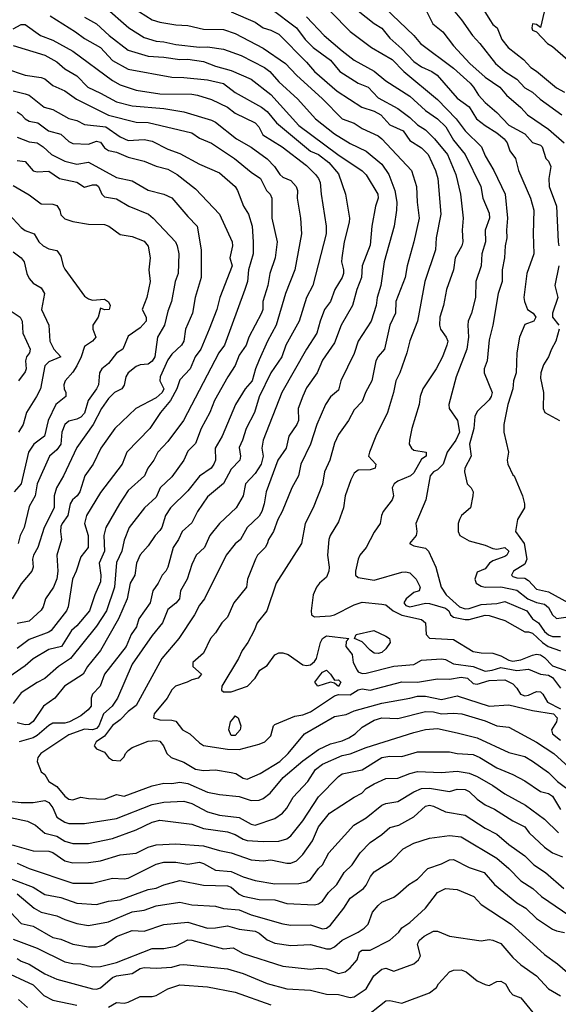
# Model space of a CAD drawing. Header units: metres. Extents: x -46681 to -43747, y -240911 to -237677.
# Tile 590 of 656: x -45737 to -45669, y -239075 to -238951. Entities that reach past the tile are written whole.
import ezdxf

# ---------------------------------------------------------------- set-up
doc = ezdxf.new("R2010")
doc.units = ezdxf.units.M
doc.layers.add('CONTOUR_INDEX', color=1, linetype='Continuous')
doc.layers.add('CONTOUR_INTER', color=3, linetype='Continuous')

msp = doc.modelspace()

# ---------------------------------------------------------------- linework, layer by layer
at = {"layer": 'CONTOUR_INDEX'}
for points, elevation in [([(-45667.1, -238946.8), (-45671.1, -238946.49), (-45672.6, -238946.62), (-45672.94, -238947.02), (-45671.1, -238948.7), (-45670.81, -238949.02), (-45670.64, -238949.52), (-45671.1, -238951.48), (-45671.6, -238951.12), (-45672.1, -238951.01), (-45672.21, -238951.52), (-45672.1, -238951.81), (-45671.6, -238952.04), (-45670.24, -238953.52), (-45669.6, -238953.9), (-45667.6, -238955.61)], 90), ([(-45695.1, -238948.59), (-45692.1, -238950.98), (-45691.1, -238951.57), (-45690.1, -238952.83), (-45688.6, -238954.18), (-45687.1, -238955.78), (-45686.1, -238956.43), (-45684.81, -238957.02), (-45684.16, -238957.52), (-45681.6, -238960.38), (-45680.1, -238961.48), (-45679.17, -238963.02), (-45678.1, -238963.85), (-45676.6, -238964.77), (-45675.69, -238965.52), (-45675.32, -238966.02), (-45674.98, -238967.02), (-45674.28, -238968.02), (-45673.89, -238969.52), (-45672.37, -238973.02), (-45671.95, -238974.52), (-45672.05, -238977.52), (-45671.96, -238980.02), (-45672.84, -238982.52), (-45673.21, -238985.52), (-45673.14, -238986.02), (-45672.73, -238987.02), (-45672.02, -238987.52), (-45671.69, -238988.02), (-45671.94, -238988.52), (-45673.1, -238988.91), (-45673.77, -238990.52), (-45674.1, -238992.52), (-45674.19, -238995.02), (-45674.51, -238996.02), (-45674.61, -238997.02), (-45675.22, -238999.02), (-45675.73, -239001.52), (-45675.74, -239002.52), (-45675.15, -239005.02), (-45675.33, -239006.02), (-45675.23, -239006.52), (-45674.6, -239007.89), (-45674.44, -239008.02), (-45673.37, -239010.52), (-45673.12, -239011.52), (-45673.12, -239012.02), (-45673.99, -239013.52), (-45674.26, -239015.02), (-45673.17, -239016.52), (-45672.82, -239018.52), (-45673.1, -239019.12), (-45674.5, -239020.02), (-45674.78, -239020.52), (-45674.6, -239020.7), (-45674.1, -239020.86), (-45673.1, -239020.9), (-45672.6, -239021.18), (-45671.6, -239022.29), (-45670.1, -239022.61), (-45667.59, -239024.02)], 95), ([(-45722.46, -238949.02), (-45720.07, -238950.52), (-45719.1, -238950.81), (-45717.1, -238951.15), (-45715.6, -238951.23), (-45713.6, -238951.7), (-45711.1, -238951.74), (-45709.6, -238952.24), (-45706.1, -238954.11), (-45703.25, -238956.02), (-45701.9, -238957.52), (-45698.6, -238960.5), (-45696.1, -238962.99), (-45694.6, -238963.54), (-45693.6, -238964.24), (-45691.6, -238965.13), (-45691.12, -238965.52), (-45687.39, -238969.52), (-45686.74, -238971.52), (-45686.66, -238973.52), (-45686.41, -238975.52), (-45687.07, -238978.52), (-45687.94, -238981.52), (-45688.19, -238983.02), (-45689.35, -238986.02), (-45689.4, -238987.52), (-45690.09, -238989.02), (-45690.78, -238992.02), (-45691.6, -238992.98), (-45691.86, -238993.52), (-45692.39, -238996.02), (-45693.19, -238997.52), (-45693.6, -238998.65), (-45694.6, -238999.68), (-45695.31, -239001.02), (-45696.6, -239002.78), (-45697.1, -239003.89), (-45697.68, -239006.02), (-45698.37, -239007.52), (-45698.6, -239009.04), (-45699.78, -239012.02), (-45700.77, -239014.02), (-45701.27, -239016.52), (-45704.44, -239021.52), (-45705.63, -239025.02), (-45706.83, -239026.52), (-45707.2, -239027.52), (-45708.01, -239029.02), (-45708.72, -239030.02), (-45709.18, -239031.02), (-45711.28, -239034.52), (-45711.35, -239035.02), (-45711.1, -239035.22), (-45710.1, -239035.25), (-45708.04, -239034.52), (-45707.1, -239033.53), (-45706.5, -239032.52), (-45705.6, -239031.91), (-45704.6, -239030.58), (-45704.1, -239030.3), (-45703.6, -239030.3), (-45702.93, -239030.52), (-45701.1, -239031.83), (-45700.6, -239031.93), (-45700.1, -239031.84), (-45699.6, -239031.43), (-45699.34, -239031.02), (-45698.87, -239029.02), (-45698.61, -239028.52), (-45698.1, -239028.19), (-45695.26, -239028.52), (-45695.6, -239028.87), (-45695.65, -239029.52), (-45694.88, -239030.52), (-45694.72, -239031.52), (-45694.23, -239032.52), (-45694.1, -239032.7), (-45693.6, -239032.91), (-45693.1, -239032.89), (-45689.6, -239031.98), (-45687.1, -239031.77), (-45686.1, -239031.24), (-45683.6, -239031.06), (-45683.1, -239031.16), (-45682.1, -239031.7), (-45679.6, -239032.05), (-45678.1, -239032.61), (-45677.19, -239032.52), (-45676.1, -239032.18), (-45674.1, -239032.56), (-45672.6, -239032.38), (-45671.1, -239033), (-45670.1, -239033.13), (-45669.6, -239033.43), (-45668.6, -239034.79)], 100), ([(-45737.6, -238953.78), (-45733.6, -238954.96), (-45732.1, -238955.8), (-45731.1, -238956.69), (-45729.6, -238957.58), (-45728.2, -238959.02), (-45726.6, -238959.75), (-45724.6, -238960.87), (-45722.6, -238961.35), (-45718.6, -238961.72), (-45716.1, -238962.13), (-45712.6, -238963.18), (-45712.1, -238963.43), (-45709.44, -238965.52), (-45707.6, -238966.56), (-45705.6, -238968.04), (-45704.65, -238969.02), (-45703.98, -238970.02), (-45703.6, -238970.35), (-45702.6, -238970.77), (-45701.92, -238971.52), (-45701.74, -238972.02), (-45701.78, -238973.02), (-45701.36, -238975.52), (-45701.24, -238977.52), (-45702.1, -238982.02), (-45703.26, -238985.02), (-45704.45, -238989.02), (-45705.53, -238991.02), (-45706.6, -238993.38), (-45707.06, -238994.52), (-45707.48, -238996.02), (-45708.36, -238997.02), (-45709.58, -238999.02), (-45711.26, -239003.02), (-45712.13, -239004.52), (-45712.1, -239006.02), (-45712.29, -239006.52), (-45712.64, -239007.02), (-45714.1, -239008.03), (-45715.6, -239009.91), (-45717.78, -239012.02), (-45718.42, -239013.02), (-45718.85, -239014.52), (-45719.1, -239014.9), (-45719.71, -239015.52), (-45720.6, -239016.81), (-45721.6, -239017.98), (-45722.06, -239019.02), (-45722.28, -239020.52), (-45722.87, -239021.52), (-45723.23, -239023.52), (-45724.31, -239026.02), (-45726.6, -239030.02), (-45728.26, -239032.02), (-45728.8, -239033.02), (-45731.16, -239034.52), (-45732.36, -239036.02), (-45733.79, -239037.02), (-45735.1, -239038.99), (-45735.6, -239039.36), (-45736.1, -239039.4), (-45737.1, -239039.16)], 105), ([(-45737.1, -238968.25), (-45736.1, -238968.39), (-45735.1, -238969.57), (-45734.6, -238969.68), (-45733.1, -238969.59), (-45731.77, -238970.52), (-45729.6, -238970.97), (-45728.6, -238971.62), (-45727.6, -238971.31), (-45727.1, -238971.34), (-45726.85, -238971.52), (-45726.45, -238972.52), (-45726.1, -238972.83), (-45724.6, -238973.11), (-45723.01, -238974.02), (-45720.55, -238975.02), (-45719.94, -238975.52), (-45717.16, -238978.52), (-45716.94, -238979.02), (-45716.71, -238980.02), (-45716.8, -238982.52), (-45717.19, -238983.52), (-45717.65, -238986.02), (-45718.1, -238987.25), (-45718.51, -238989.02), (-45719.39, -238990.52), (-45719.74, -238993.02), (-45720.1, -238993.56), (-45720.6, -238993.93), (-45721.6, -238994.03), (-45722.1, -238994.23), (-45723.1, -238995.02), (-45723.42, -238995.52), (-45723.6, -238996.58), (-45723.93, -238997.02), (-45724.83, -238997.52), (-45725.6, -238998.26), (-45726.46, -238999.52), (-45727.52, -239001.52), (-45729.6, -239004.42), (-45731.27, -239008.02), (-45732.15, -239009.52), (-45732.43, -239010.52), (-45732.43, -239012.02), (-45733.69, -239014.52), (-45734.51, -239017.02), (-45735.03, -239018.02), (-45735.16, -239018.52), (-45735.09, -239019.52), (-45735.28, -239020.02), (-45736.6, -239021.61), (-45737.73, -239023.52)], 110), ([(-45692.11, -239027.52), (-45690.6, -239028.22), (-45690.14, -239028.52), (-45690.1, -239028.77), (-45690.07, -239029.02), (-45690.6, -239029.83), (-45691.1, -239030.27), (-45691.6, -239030.42), (-45692.1, -239030.35), (-45692.6, -239030), (-45693.6, -239028.92), (-45694.58, -239028.52), (-45694.37, -239028.02), (-45692.11, -239027.52)], 100), ([(-45741.1, -239050.4), (-45735.81, -239051.52), (-45734.8, -239052.02), (-45733.6, -239053.04), (-45732.1, -239053.41), (-45731.1, -239054.05), (-45730.1, -239054.36), (-45728.1, -239054.35), (-45725.1, -239053.7), (-45722.1, -239052.62), (-45720.1, -239051.65), (-45719.1, -239051.39), (-45715.1, -239051.92), (-45713.6, -239052.45), (-45710.6, -239052.89), (-45709.6, -239053.21), (-45708.6, -239053.82), (-45708.1, -239053.98), (-45706.1, -239054.11), (-45704.1, -239054.06), (-45703.1, -239053.76), (-45702.6, -239053.39), (-45701.1, -239051.51), (-45699.1, -239048.45), (-45696.6, -239045.92), (-45696.1, -239045.59), (-45693.6, -239045.08), (-45691.1, -239043.51), (-45690.1, -239043.35), (-45688.6, -239043.38), (-45686.6, -239042.79), (-45682.6, -239042.81), (-45681.6, -239043.01), (-45679.6, -239043.15), (-45678.74, -239043.52), (-45676.6, -239044.81), (-45674.6, -239045.65), (-45673.1, -239046.46), (-45671.1, -239047.79), (-45670.1, -239048.05), (-45669.6, -239048.4), (-45668.6, -239050.08)], 105), ([(-45737.93, -239063.02), (-45736.6, -239064.43), (-45735.1, -239064.79), (-45732.6, -239066.19), (-45731.6, -239066.42), (-45730.1, -239067.03), (-45728.1, -239067.39), (-45727.1, -239067.36), (-45726.1, -239067.12), (-45724.6, -239066.08), (-45722.6, -239065.32), (-45721.1, -239065.39), (-45718.6, -239064.57), (-45715.6, -239064.26), (-45713.1, -239065.02), (-45712.1, -239065), (-45710.6, -239064.71), (-45709.1, -239065.15), (-45707.1, -239065.42), (-45706.6, -239065.65), (-45705.6, -239066.48), (-45704.6, -239066.92), (-45702.6, -239067.21), (-45700.1, -239067.09), (-45698.1, -239067.62), (-45697.6, -239067.61), (-45697.1, -239067.36), (-45696.1, -239066.53), (-45694.1, -239065.54), (-45693.34, -239065.02), (-45692.85, -239064.52), (-45692.3, -239063.02), (-45691.6, -239062.16), (-45691.1, -239061.73), (-45689.6, -239061.12), (-45689.1, -239060.75), (-45687.72, -239059.52), (-45686.6, -239058.83), (-45685.31, -239057.52), (-45683.6, -239056.93), (-45682.6, -239056.39), (-45682.1, -239056.38), (-45680.1, -239057.37), (-45678.22, -239058.02), (-45676.91, -239059.52), (-45674.1, -239061.83), (-45672.97, -239062.52), (-45671.6, -239063.8), (-45669.6, -239065.14), (-45669.1, -239065.37), (-45668.1, -239065.55)], 110)]:
    msp.add_lwpolyline(points, dxfattribs=dict(at, elevation=elevation))
at = {"layer": 'CONTOUR_INTER'}
for points, elevation in [([(-45679.33, -238947.52), (-45677.51, -238950.52), (-45677.1, -238951.1), (-45676.58, -238951.52), (-45675.98, -238953.02), (-45675.18, -238954.02), (-45673.24, -238955.52), (-45672.34, -238956.52), (-45671.6, -238957), (-45669.1, -238959.09), (-45668.1, -238959.63)], 91), ([(-45726.1, -238948.86), (-45723.04, -238951.52), (-45721.1, -238952.74), (-45719.6, -238953.21), (-45718.6, -238953.29), (-45717.1, -238953.63), (-45714.1, -238953.97), (-45713.1, -238953.93), (-45711.1, -238954.22), (-45708.84, -238955.02), (-45705.93, -238956.52), (-45705.23, -238957.02), (-45704.1, -238958.36), (-45701.71, -238960.52), (-45699.48, -238963.02), (-45697.1, -238964.88), (-45695.1, -238966.1), (-45693.1, -238967.07), (-45691.1, -238968.71), (-45690.24, -238970.02), (-45689.47, -238972.02), (-45689.23, -238973.52), (-45689.25, -238974.52), (-45689.57, -238976.52), (-45690.82, -238981.02), (-45691.23, -238984.02), (-45691.7, -238985.52), (-45691.82, -238986.52), (-45692.48, -238988.52), (-45694.1, -238991.01), (-45694.6, -238992.59), (-45696.28, -238996.02), (-45696.6, -238997.22), (-45697.6, -238998.06), (-45698.23, -238999.02), (-45699.32, -239001.52), (-45700.12, -239004.02), (-45701.34, -239006.52), (-45701.64, -239008.02), (-45702.46, -239009.52), (-45703.68, -239012.52), (-45704.22, -239013.52), (-45704.8, -239015.02), (-45705.42, -239016.02), (-45705.6, -239016.58), (-45705.83, -239017.02), (-45706.79, -239018.02), (-45707.06, -239018.52), (-45708.06, -239021.02), (-45708.18, -239022.02), (-45709.77, -239024.02), (-45710.6, -239025.81), (-45711.3, -239026.52), (-45712.1, -239027.81), (-45712.74, -239028.52), (-45713.6, -239030.38), (-45714.97, -239031.52), (-45714.95, -239032.02), (-45713.86, -239033.02), (-45714.28, -239033.52), (-45715.1, -239033.71), (-45715.65, -239034.02), (-45717.16, -239034.52), (-45717.6, -239035), (-45718.2, -239036.02), (-45719.83, -239038.02), (-45719.91, -239038.52), (-45719.1, -239038.77), (-45717.6, -239038.8), (-45717.1, -239038.93), (-45716.25, -239040.02), (-45715.33, -239040.52), (-45714.1, -239041.68), (-45713.6, -239041.99), (-45710.6, -239042.45), (-45709.1, -239042.51), (-45706.6, -239041.84), (-45705.87, -239041.52), (-45705.1, -239040.77), (-45704.78, -239039.52), (-45704.6, -239039.37), (-45702.1, -239038.3), (-45701.1, -239038.13), (-45700.1, -239037.77), (-45697.1, -239035.74), (-45696.6, -239035.55), (-45695.1, -239035.63), (-45694.1, -239034.97), (-45693.6, -239034.87), (-45692.6, -239035.01), (-45688.6, -239033.96), (-45686.6, -239034.03), (-45684.1, -239033.61), (-45682.6, -239033.63), (-45681.1, -239033.38), (-45680.3, -239033.52), (-45679.6, -239034.17), (-45679.1, -239034.28), (-45677.6, -239033.79), (-45675.6, -239033.73), (-45674.6, -239034.24), (-45674.1, -239034.76), (-45673.63, -239035.52), (-45673.1, -239035.72), (-45672.6, -239035.64), (-45671.6, -239035.19), (-45671.1, -239035.23), (-45670.8, -239035.52), (-45670.24, -239036.52), (-45668.6, -239037.39)], 101), ([(-45732.96, -238950.02), (-45729.77, -238952.02), (-45728.6, -238952.9), (-45726.6, -238954.01), (-45725.1, -238955.64), (-45723.1, -238956.75), (-45717.6, -238957.77), (-45716.1, -238957.78), (-45713.1, -238958.09), (-45711.1, -238958.55), (-45709.6, -238959.67), (-45706.28, -238961.52), (-45705.6, -238962.08), (-45704.39, -238963.52), (-45700.6, -238966.68), (-45700.1, -238967.08), (-45699.1, -238967.52), (-45697.79, -238968.52), (-45696.6, -238969.94), (-45695.71, -238972.52), (-45695.21, -238975.52), (-45695.22, -238976.02), (-45695.87, -238978.52), (-45696.15, -238980.52), (-45696.2, -238981.02), (-45695.95, -238982.02), (-45695.96, -238982.52), (-45696.1, -238983.02), (-45697.03, -238984.52), (-45697.6, -238986.01), (-45698.34, -238987.02), (-45698.91, -238988.52), (-45699.32, -238990.02), (-45700.6, -238992.02), (-45703.73, -238997.52), (-45706.1, -239003.52), (-45706.24, -239004.52), (-45706.07, -239005.52), (-45706.32, -239006.52), (-45707.1, -239007.7), (-45708.3, -239009.02), (-45708.6, -239010.54), (-45709.49, -239012.02), (-45711.6, -239014.02), (-45712.83, -239015.52), (-45713.49, -239017.02), (-45714.52, -239018.02), (-45715.1, -239019.18), (-45715.67, -239021.02), (-45716.49, -239022.52), (-45716.63, -239023.52), (-45717.1, -239024.06), (-45718.1, -239024.85), (-45718.76, -239026.52), (-45720.1, -239028.15), (-45722.6, -239031.75), (-45724.47, -239036.02), (-45725.12, -239037.02), (-45726.24, -239038.02), (-45726.81, -239039.52), (-45727.1, -239039.85), (-45727.59, -239040.02), (-45728.6, -239039.94), (-45730.6, -239040.65), (-45734.13, -239043.02), (-45734.51, -239043.52), (-45734.58, -239044.02), (-45734.1, -239045.31), (-45733.6, -239045.66), (-45733.1, -239046.55), (-45732.1, -239047.15), (-45731.1, -239048.38), (-45730.6, -239048.75), (-45730.1, -239048.84), (-45729.1, -239048.53), (-45728.1, -239048.69), (-45726.1, -239048.77), (-45724.6, -239048.19), (-45723.6, -239048.4), (-45720.1, -239047.08), (-45718.6, -239046.75), (-45717.6, -239046.79), (-45716.6, -239046.64), (-45715.6, -239046.77), (-45713.1, -239047.89), (-45711.6, -239048.19), (-45709.1, -239048.43), (-45707.6, -239048.91), (-45706.6, -239048.89), (-45706.1, -239048.68), (-45705.22, -239048.02), (-45703.57, -239046.02), (-45701.1, -239043.95), (-45699.1, -239042.49), (-45697.6, -239041.8), (-45696.1, -239041.41), (-45695.29, -239041.02), (-45694.48, -239040.52), (-45693.6, -239039.69), (-45692.1, -239038.8), (-45691.1, -239038.53), (-45689.1, -239038.59), (-45685.6, -239037.7), (-45684.6, -239037.75), (-45683.6, -239038), (-45682.1, -239037.93), (-45681.04, -239038.02), (-45678.1, -239038.9), (-45676.6, -239039.53), (-45675.1, -239039.7), (-45671.6, -239041.58), (-45669.42, -239043.02), (-45666.1, -239046.02)], 103), ([(-45710.1, -238949.52), (-45707.1, -238950.8), (-45706.1, -238951.52), (-45705.1, -238951.82), (-45704.1, -238952.34), (-45700.6, -238955.85), (-45699.6, -238957.02), (-45696.77, -238959.52), (-45693.64, -238961.52), (-45692.1, -238962.04), (-45691.24, -238962.52), (-45690.1, -238963.77), (-45688.42, -238964.52), (-45687.6, -238965.75), (-45686.1, -238966.65), (-45685.27, -238967.52), (-45684.34, -238969.52), (-45684.04, -238970.52), (-45683.68, -238975.02), (-45684.26, -238978.02), (-45684.34, -238979.52), (-45685.71, -238983.52), (-45686.6, -238988.51), (-45687.6, -238990.99), (-45687.97, -238992.52), (-45688.86, -238995.02), (-45689.37, -238996.02), (-45689.65, -238997.52), (-45690.42, -239000.02), (-45691.87, -239003.02), (-45692.69, -239005.02), (-45692.8, -239005.52), (-45691.86, -239006.52), (-45691.95, -239007.02), (-45692.6, -239007.25), (-45694.1, -239007.29), (-45694.6, -239007.69), (-45695.01, -239008.52), (-45695.75, -239010.52), (-45695.96, -239012.02), (-45696.6, -239013.82), (-45697.65, -239015.52), (-45697.79, -239016.02), (-45697.95, -239018.02), (-45697.76, -239019.52), (-45697.81, -239020.02), (-45698.1, -239020.76), (-45698.97, -239021.52), (-45699.35, -239022.02), (-45699.79, -239023.02), (-45700.05, -239025.02), (-45699.98, -239025.52), (-45699.6, -239025.76), (-45697.6, -239025.66), (-45697.1, -239025.52), (-45694.6, -239024.28), (-45693.6, -239023.94), (-45691.1, -239024.18), (-45690.6, -239024.27), (-45689.67, -239025.02), (-45688.6, -239025.57), (-45686.1, -239026.13), (-45685.6, -239026.52), (-45685.54, -239028.02), (-45685.1, -239028.45), (-45682.1, -239028.63), (-45679.6, -239030.14), (-45678.6, -239030.33), (-45677.1, -239030.35), (-45676.1, -239030.7), (-45675.1, -239031.25), (-45674.6, -239031.36), (-45673.6, -239031.18), (-45672.1, -239030.6), (-45671.6, -239030.5), (-45671.1, -239030.58), (-45670.6, -239030.9), (-45669.6, -239031.97), (-45666.6, -239033.02)], 99), ([(-45705.1, -238949.08), (-45701.88, -238951.52), (-45700.78, -238953.02), (-45699.79, -238954.02), (-45697.6, -238955.59), (-45696.4, -238957.02), (-45694.1, -238958.51), (-45692.86, -238959.02), (-45691.6, -238960.37), (-45689.1, -238961.7), (-45687.6, -238962.83), (-45686.6, -238963.75), (-45685.6, -238964.41), (-45684.49, -238965.52), (-45682.85, -238967.52), (-45681.77, -238970.02), (-45681.21, -238972.52), (-45680.86, -238975.52), (-45680.99, -238977.02), (-45680.92, -238978.52), (-45681.01, -238979.02), (-45681.86, -238980.52), (-45682.1, -238982.02), (-45682.95, -238984.52), (-45683.35, -238986.52), (-45683.81, -238988.02), (-45683.86, -238989.02), (-45683.74, -238989.52), (-45682.99, -238990.52), (-45682.79, -238991.02), (-45682.91, -238991.52), (-45683.46, -238993.02), (-45684.28, -238994.52), (-45685.96, -238997.02), (-45686.28, -238998.02), (-45686.39, -238999.02), (-45687.32, -239002.02), (-45687.62, -239003.52), (-45687.66, -239004.02), (-45687.39, -239004.52), (-45687.1, -239004.76), (-45685.52, -239005.02), (-45685.53, -239005.52), (-45686.1, -239005.9), (-45687.1, -239007.62), (-45687.49, -239008.02), (-45689.1, -239008.69), (-45689.57, -239009.02), (-45689.8, -239009.52), (-45689.63, -239010.52), (-45689.82, -239011.02), (-45690.96, -239012.52), (-45691.17, -239013.02), (-45691.32, -239014.02), (-45692.1, -239015.09), (-45693.11, -239017.02), (-45693.88, -239018.02), (-45694.12, -239018.52), (-45694.45, -239020.02), (-45694.46, -239020.52), (-45694.1, -239020.82), (-45692.1, -239021.16), (-45688.6, -239020.16), (-45688.1, -239020.1), (-45687.6, -239020.23), (-45686.8, -239021.02), (-45686.27, -239022.02), (-45686.41, -239022.52), (-45687.1, -239022.72), (-45688.06, -239023.52), (-45688.36, -239024.02), (-45688.1, -239024.36), (-45687.6, -239024.52), (-45685.6, -239024.07), (-45685.1, -239024.1), (-45683.1, -239024.67), (-45682.65, -239025.02), (-45682.44, -239025.52), (-45682.1, -239025.84), (-45680.6, -239026.1), (-45680.1, -239026.13), (-45678.1, -239025.59), (-45677.6, -239025.61), (-45675.6, -239026.23), (-45673.1, -239027.65), (-45672.6, -239027.65), (-45672.1, -239027.85), (-45670.86, -239029.02), (-45670.16, -239029.52), (-45668.6, -239030.05)], 98), ([(-45697.57, -238949.52), (-45695.1, -238951.99), (-45692.42, -238954.02), (-45689.81, -238955.52), (-45688.33, -238957.02), (-45684.1, -238960.55), (-45681.75, -238963.02), (-45680.6, -238964.51), (-45678.54, -238966.52), (-45678.1, -238967.65), (-45676.98, -238969.52), (-45675.55, -238972.52), (-45675.27, -238975.52), (-45675.4, -238977.02), (-45675.35, -238978.02), (-45675.57, -238979.02), (-45675.64, -238980.52), (-45675.95, -238982.02), (-45675.95, -238983.52), (-45676.43, -238985.02), (-45677.12, -238989.02), (-45677.6, -238990.86), (-45677.85, -238993.52), (-45678.2, -238994.52), (-45678.2, -238995.02), (-45677.22, -238997.52), (-45677.32, -238998.02), (-45677.6, -238998.42), (-45679.1, -238999.9), (-45679.37, -239000.52), (-45679.51, -239002.02), (-45680.05, -239004.02), (-45679.85, -239005.52), (-45680.66, -239007.02), (-45680.7, -239007.52), (-45680.36, -239009.02), (-45679.87, -239009.52), (-45679.62, -239010.02), (-45679.66, -239010.52), (-45679.94, -239012.02), (-45681.05, -239013.02), (-45681.33, -239013.52), (-45681.48, -239014.02), (-45681.49, -239015.02), (-45681.29, -239015.52), (-45680.1, -239016.22), (-45678.1, -239016.75), (-45677.1, -239017.18), (-45676.6, -239017.27), (-45675.6, -239017.05), (-45675.11, -239017.52), (-45675.37, -239018.02), (-45675.6, -239018.18), (-45677.1, -239018.74), (-45677.52, -239019.02), (-45678.1, -239019.73), (-45679.1, -239020.15), (-45679.41, -239021.02), (-45679.24, -239021.52), (-45678.6, -239021.93), (-45678.1, -239022.05), (-45676.1, -239022.01), (-45674.1, -239022.41), (-45672.69, -239023.52), (-45671.6, -239023.96), (-45670.6, -239024.18), (-45670.1, -239024.59), (-45669.6, -239025.53), (-45669.1, -239026), (-45667.6, -239025.78)], 96), ([(-45690.75, -238949.02), (-45687.1, -238952.51), (-45686.25, -238953.52), (-45682.1, -238956.63), (-45679.99, -238958.52), (-45679.54, -238959.02), (-45678.93, -238960.02), (-45678.1, -238960.94), (-45676.6, -238962.19), (-45675.1, -238963.8), (-45673.1, -238964.91), (-45672.1, -238965.97), (-45671.1, -238966.31), (-45670.91, -238966.52), (-45670.42, -238968.02), (-45670.1, -238968.33), (-45669.81, -238969.02), (-45670.04, -238970.52), (-45670.01, -238971.52), (-45669.1, -238974.02), (-45668.87, -238978.52), (-45668.8, -238979.02)], 94), ([(-45685.46, -238949.52), (-45684.69, -238951.02), (-45683.44, -238952.02), (-45682.1, -238953.82), (-45680.01, -238956.02), (-45678.1, -238957.75), (-45676.22, -238959.02), (-45675.4, -238960.02), (-45673.6, -238961.58), (-45672.73, -238962.52), (-45670.1, -238964.3), (-45668.12, -238966.02)], 93), ([(-45681.91, -238949.52), (-45681.06, -238950.52), (-45679.68, -238952.52), (-45678.74, -238953.52), (-45676.79, -238956.02), (-45675.6, -238957.02), (-45674.11, -238958.02), (-45673.1, -238959.08), (-45672.1, -238959.66), (-45671.15, -238960.52), (-45668.41, -238962.52)], 92), ([(-45737.6, -238951.64), (-45736.6, -238951.11), (-45736.1, -238951.12), (-45734.15, -238952.52), (-45732.6, -238953.09), (-45730.1, -238954.47), (-45725.1, -238958.19), (-45724.1, -238958.74), (-45722.1, -238959.41), (-45719.1, -238959.87), (-45715.1, -238959.91), (-45714.36, -238960.02), (-45712.6, -238960.56), (-45710.6, -238961.53), (-45709.6, -238962.28), (-45707.1, -238963.53), (-45706.65, -238964.02), (-45706.13, -238965.02), (-45703.67, -238966.52), (-45700.6, -238968.89), (-45699.48, -238970.02), (-45699.1, -238970.52), (-45698.9, -238971.02), (-45698.79, -238972.52), (-45698.14, -238976.52), (-45698.13, -238977.52), (-45699.81, -238984.02), (-45700.63, -238985.52), (-45701.56, -238988.52), (-45703.21, -238991.52), (-45703.74, -238993.02), (-45705.13, -238995.02), (-45706.6, -238998.05), (-45707.16, -239000.02), (-45708.23, -239002.02), (-45708.67, -239003.52), (-45709.1, -239004.42), (-45708.95, -239005.52), (-45709.04, -239006.02), (-45710.1, -239007.18), (-45711.1, -239008.99), (-45713.1, -239010.64), (-45714.38, -239012.52), (-45715.1, -239013.92), (-45716.31, -239015.02), (-45716.78, -239016.02), (-45717.44, -239017.02), (-45718.12, -239019.52), (-45718.38, -239020.02), (-45718.84, -239020.52), (-45719.31, -239021.52), (-45719.99, -239022.52), (-45720.34, -239024.02), (-45721.78, -239026.02), (-45722.07, -239027.02), (-45722.72, -239028.02), (-45723.38, -239029.52), (-45726.1, -239033.01), (-45726.66, -239034.52), (-45727.61, -239035.52), (-45727.76, -239036.02), (-45727.77, -239037.02), (-45728.15, -239037.52), (-45729.1, -239038.26), (-45730.51, -239039.02), (-45731.1, -239039.2), (-45732.6, -239039.18), (-45733.1, -239039.46), (-45734.6, -239040.74), (-45735.1, -239041.02), (-45736.87, -239041.52)], 104), ([(-45728.6, -238950.21), (-45727.12, -238951.02), (-45725.52, -238952.52), (-45723.1, -238954.37), (-45720.6, -238955.11), (-45718.6, -238955.22), (-45716.6, -238955.54), (-45715.6, -238955.49), (-45713.6, -238955.79), (-45712.1, -238956.36), (-45710.1, -238956.9), (-45707.6, -238958.02), (-45705.1, -238959.92), (-45701.6, -238963.85), (-45696.68, -238967.52), (-45693.6, -238969.58), (-45693.1, -238970.06), (-45691.61, -238972.52), (-45691.56, -238973.02), (-45691.92, -238974.02), (-45692.39, -238976.52), (-45692.6, -238978.92), (-45693.58, -238981.52), (-45693.68, -238983.02), (-45694.26, -238984.52), (-45694.82, -238986.52), (-45696.24, -238989.02), (-45697.1, -238991.23), (-45698.6, -238993.41), (-45699.28, -238995.02), (-45700.6, -238996.92), (-45701.1, -238997.97), (-45701.65, -238999.52), (-45701.64, -239001.02), (-45701.82, -239001.52), (-45702.83, -239003.02), (-45703.18, -239004.52), (-45704.22, -239006.02), (-45705.72, -239010.02), (-45705.95, -239011.52), (-45706.25, -239012.52), (-45706.6, -239013.07), (-45708.09, -239014.52), (-45708.96, -239016.02), (-45709.6, -239016.57), (-45710.73, -239018.02), (-45713.48, -239023.52), (-45714.1, -239024.29), (-45714.74, -239025.52), (-45716.72, -239028.52), (-45718.87, -239031.02), (-45722.1, -239036.96), (-45723.1, -239037.7), (-45724.1, -239038.76), (-45725.1, -239039.47), (-45726.1, -239040.81), (-45727.15, -239041.52), (-45727.39, -239042.02), (-45727.1, -239042.4), (-45726.1, -239042.84), (-45725.6, -239043.51), (-45725.1, -239043.84), (-45724.1, -239043.91), (-45723.6, -239043.41), (-45723.45, -239043.02), (-45723.1, -239042.61), (-45722.6, -239042.27), (-45720.6, -239041.47), (-45719.6, -239041.37), (-45719.1, -239041.44), (-45718.66, -239042.02), (-45718.23, -239043.02), (-45717.7, -239043.52), (-45716.1, -239044.11), (-45714.6, -239044.98), (-45713.6, -239045.13), (-45712.1, -239045.06), (-45710.1, -239045.39), (-45709.53, -239045.52), (-45708.6, -239046.11), (-45708.1, -239046.25), (-45706.48, -239045.52), (-45704, -239044.02), (-45702.93, -239043.02), (-45700.89, -239040.52), (-45697.1, -239038.34), (-45695.6, -239038.07), (-45694.6, -239037.64), (-45691.1, -239036.65), (-45687.6, -239036.05), (-45686.6, -239035.76), (-45685.6, -239035.8), (-45683.6, -239036.21), (-45681.6, -239035.72), (-45677.6, -239037.02), (-45675.1, -239036.88), (-45672.1, -239037.59), (-45669.48, -239038.02), (-45669.02, -239038.52), (-45669.08, -239039.02), (-45669.7, -239040.02), (-45669.61, -239040.52), (-45668.6, -239041.31)], 102), ([(-45700.6, -238950.15), (-45698.38, -238952.52), (-45696.1, -238954.44), (-45694.6, -238955.59), (-45692.1, -238956.99), (-45690.6, -238958.21), (-45687.6, -238960.13), (-45685.6, -238961.97), (-45684.1, -238963.02), (-45683.03, -238964.02), (-45682.1, -238965.7), (-45680.59, -238967.52), (-45678.65, -238971.52), (-45678.36, -238973.02), (-45677.6, -238974.89), (-45677.54, -238975.52), (-45678.1, -238977.02), (-45678.05, -238978.52), (-45678.5, -238980.02), (-45678.6, -238981.52), (-45679.27, -238983.52), (-45679.29, -238985.52), (-45679.79, -238987.52), (-45680.21, -238988.52), (-45680.29, -238989.02), (-45680.18, -238990.52), (-45680.39, -238992.02), (-45681.73, -238995.52), (-45682.65, -238999.02), (-45682.61, -238999.52), (-45681.57, -239001.02), (-45681.34, -239002.52), (-45681.78, -239003.52), (-45682.88, -239005.02), (-45683.4, -239006.52), (-45684.1, -239007.24), (-45684.61, -239007.52), (-45685.02, -239008.02), (-45685.58, -239011.02), (-45686.85, -239014.02), (-45686.69, -239015.02), (-45686.8, -239015.52), (-45687.62, -239016.52), (-45687.1, -239016.84), (-45685.6, -239017.11), (-45685.25, -239017.52), (-45684.31, -239019.52), (-45683.62, -239022.02), (-45683.01, -239023.02), (-45681.32, -239024.52), (-45680.6, -239024.77), (-45680.1, -239024.73), (-45678.6, -239024.23), (-45676.6, -239024.1), (-45675.6, -239023.83), (-45672.85, -239025.02), (-45672.1, -239026.02), (-45671.38, -239026.52), (-45670.6, -239027.61), (-45670.1, -239028.06), (-45669.6, -239028.25), (-45668.6, -239028.25)], 97), ([(-45738.6, -238956.68), (-45736.1, -238957.5), (-45734.1, -238957.81), (-45733.6, -238957.98), (-45732.6, -238958.79), (-45731.1, -238959.48), (-45729.62, -238960.52), (-45725.6, -238962.55), (-45722.1, -238963.44), (-45720.6, -238963.46), (-45715.1, -238964.76), (-45714.1, -238965.44), (-45712.6, -238966.06), (-45709.72, -238968.02), (-45707.6, -238969.73), (-45706.41, -238970.52), (-45705.67, -238972.02), (-45705.19, -238972.52), (-45705, -238973.02), (-45704.98, -238975.52), (-45704.31, -238978.52), (-45704.57, -238980.52), (-45705.26, -238982.52), (-45705.5, -238984.02), (-45706.11, -238986.02), (-45706.13, -238987.02), (-45706.29, -238987.52), (-45707.89, -238990.52), (-45708.22, -238991.52), (-45709.1, -238992.8), (-45709.6, -238994.11), (-45710.54, -238995.52), (-45712.21, -238998.52), (-45712.79, -239000.02), (-45713.91, -239002.02), (-45714.6, -239003.93), (-45715.6, -239004.91), (-45716.09, -239006.02), (-45717.6, -239008.15), (-45719.08, -239009.52), (-45719.6, -239010.68), (-45721.03, -239012.02), (-45722.99, -239014.52), (-45723.6, -239016.13), (-45723.9, -239017.52), (-45724.6, -239018.92), (-45724.85, -239022.02), (-45725.83, -239025.02), (-45727.1, -239026.97), (-45730.38, -239031.02), (-45731.91, -239032.02), (-45733.6, -239033.57), (-45734.6, -239034.04), (-45736.6, -239035.38), (-45737.6, -239036.71)], 106), ([(-45737.6, -238959.46), (-45736.1, -238959.84), (-45735.6, -238960.02), (-45733.7, -238961.52), (-45732.6, -238961.84), (-45730.6, -238962.95), (-45729.6, -238963.23), (-45728.6, -238963.7), (-45725.94, -238964.02), (-45724.1, -238965.27), (-45723.1, -238965.75), (-45721.1, -238965.6), (-45720.1, -238965.84), (-45718.1, -238966.82), (-45716.6, -238967.38), (-45714.1, -238968.74), (-45711.6, -238969.82), (-45709.62, -238971.52), (-45709.31, -238972.02), (-45708.57, -238974.02), (-45707.94, -238975.02), (-45707.49, -238976.52), (-45707.33, -238978.52), (-45707.36, -238980.02), (-45707.93, -238982.02), (-45708.08, -238983.52), (-45708.4, -238984.52), (-45710.97, -238991.52), (-45711.68, -238992.52), (-45716.14, -239001.02), (-45718.1, -239003.68), (-45719.37, -239005.02), (-45719.86, -239006.02), (-45720.61, -239007.02), (-45721.06, -239008.02), (-45723.1, -239009.85), (-45724.22, -239011.52), (-45725.92, -239014.52), (-45726.17, -239015.52), (-45726.08, -239017.52), (-45726.77, -239019.02), (-45726.54, -239020.52), (-45726.6, -239021.35), (-45727.33, -239023.02), (-45728, -239025.02), (-45729.6, -239026.92), (-45730.26, -239027.52), (-45731.53, -239029.52), (-45733.1, -239029.9), (-45735.1, -239031.06), (-45736.1, -239031.95), (-45738.6, -239033.68)], 107), ([(-45737.1, -238962.13), (-45736.6, -238962.44), (-45736.1, -238963.02), (-45735.6, -238963.29), (-45734.52, -238963.52), (-45733.16, -238964.52), (-45731.6, -238964.93), (-45730.6, -238965.88), (-45730.1, -238966.11), (-45728.1, -238966.21), (-45727.1, -238965.8), (-45726.6, -238965.95), (-45726.1, -238966.68), (-45725.6, -238966.98), (-45724.6, -238967.19), (-45723.1, -238967.84), (-45721.1, -238968.34), (-45719.6, -238968.98), (-45718.1, -238969.35), (-45716.92, -238970.02), (-45714.6, -238971.83), (-45711.6, -238975.01), (-45710, -238978.52), (-45709.96, -238979.02), (-45710.28, -238980.52), (-45710, -238981.52), (-45711.55, -238985.52), (-45711.94, -238987.02), (-45712.88, -238989.52), (-45713.95, -238992.02), (-45714.65, -238993.02), (-45715.29, -238994.52), (-45716.6, -238995.92), (-45716.96, -238997.02), (-45717.79, -238998.52), (-45719.03, -239000.02), (-45720.36, -239002.02), (-45723.26, -239005.02), (-45723.86, -239006.52), (-45726.6, -239010.09), (-45728.36, -239013.02), (-45728.6, -239014.02), (-45728.17, -239015.52), (-45728.16, -239017.02), (-45729.1, -239018.23), (-45729.68, -239020.02), (-45730.15, -239021.02), (-45730.67, -239024.52), (-45730.87, -239025.02), (-45732.82, -239027.52), (-45733.1, -239027.73), (-45735.6, -239028.65), (-45737.1, -239029.77)], 108), ([(-45737.1, -238965.31), (-45735.6, -238965.91), (-45734.6, -238966.04), (-45733.83, -238966.52), (-45732.8, -238967.52), (-45731.1, -238968.33), (-45729.6, -238968.7), (-45728.1, -238968.46), (-45724.6, -238970.4), (-45722.6, -238970.82), (-45720.6, -238972.01), (-45718.6, -238972.49), (-45717.6, -238972.97), (-45715.6, -238975.33), (-45714.4, -238976.52), (-45713.9, -238979.52), (-45713.89, -238983.02), (-45714.68, -238985.52), (-45714.99, -238987.52), (-45715.87, -238989.52), (-45716.1, -238991.02), (-45716.38, -238991.52), (-45717.6, -238992.67), (-45718.1, -238993.37), (-45719.06, -238995.52), (-45719.13, -238996.02), (-45718.63, -238997.02), (-45718.81, -238997.52), (-45719.6, -238998.17), (-45722.14, -238999.52), (-45724.78, -239002.02), (-45726.55, -239004.52), (-45727.54, -239006.52), (-45728.58, -239008.02), (-45729.21, -239010.02), (-45729.54, -239010.52), (-45730.14, -239011.02), (-45730.44, -239011.52), (-45730.73, -239013.02), (-45731.45, -239014.02), (-45731.6, -239014.41), (-45731.65, -239015.02), (-45731.52, -239016.02), (-45732.11, -239018.02), (-45731.98, -239020.02), (-45732.1, -239020.99), (-45732.52, -239022.02), (-45733.52, -239023.52), (-45733.83, -239024.52), (-45734.1, -239024.92), (-45735.6, -239026.33), (-45737.1, -239026.63)], 109), ([(-45737.6, -238971.4), (-45735.6, -238972.58), (-45734.1, -238973.71), (-45732.6, -238973.77), (-45732.1, -238973.95), (-45731.72, -238974.52), (-45731.6, -238975.1), (-45731.1, -238975.63), (-45730.1, -238975.96), (-45728.1, -238976.27), (-45726.1, -238976.32), (-45725.53, -238976.52), (-45724.1, -238977.59), (-45722.6, -238977.84), (-45721.1, -238978.41), (-45720.6, -238979.06), (-45720.33, -238980.52), (-45720.51, -238982.02), (-45720.35, -238983.52), (-45720.77, -238985.52), (-45721.34, -238987.02), (-45720.83, -238988.02), (-45720.86, -238988.52), (-45721.6, -238989.33), (-45723.1, -238990.39), (-45723.8, -238992.02), (-45724.6, -238992.53), (-45725.6, -238993.84), (-45726.43, -238994.52), (-45726.71, -238995.02), (-45726.86, -238996.52), (-45727.1, -238997.04), (-45728.15, -238998.52), (-45728.6, -239000.1), (-45729.1, -239000.6), (-45729.6, -239000.87), (-45730.6, -239001.13), (-45731.1, -239001.55), (-45731.49, -239002.52), (-45731.6, -239004.03), (-45732.1, -239004.74), (-45733.05, -239005.52), (-45734.58, -239009.02), (-45734.82, -239010.52), (-45735.6, -239011.87), (-45736.24, -239014.52), (-45736.72, -239015.52), (-45737, -239016.52)], 111), ([(-45738.17, -238975.02), (-45736.6, -238976.72), (-45736.1, -238977.08), (-45734.97, -238977.52), (-45734.38, -238978.52), (-45733.82, -238979.02), (-45733.1, -238979.39), (-45732.1, -238979.6), (-45731.6, -238980.3), (-45731.31, -238981.52), (-45731.1, -238981.96), (-45728.6, -238985.36), (-45728.1, -238985.71), (-45727.6, -238985.85), (-45726.1, -238985.75), (-45725.6, -238986.07), (-45725.39, -238986.52), (-45725.51, -238987.02), (-45726.1, -238987.08), (-45726.6, -238986.88), (-45726.9, -238988.02), (-45727.57, -238989.02), (-45727.57, -238989.52), (-45727.17, -238990.52), (-45727.6, -238991.01), (-45728.6, -238991.71), (-45729.02, -238993.02), (-45729.6, -238994.16), (-45730.1, -238994.93), (-45731.05, -238996.02), (-45731.21, -238996.52), (-45731.19, -238997.02), (-45730.98, -238997.52), (-45730.96, -238998.02), (-45732.22, -238999.02), (-45733.18, -239001.02), (-45733.67, -239003.02), (-45734.99, -239004.02), (-45735.69, -239005.02), (-45736.6, -239009.02), (-45737.48, -239010.02)], 112), ([(-45737.6, -238979.75), (-45736.6, -238980.52), (-45736.23, -238981.02), (-45735.87, -238982.52), (-45735.6, -238983.15), (-45735.1, -238983.72), (-45734.1, -238984.32), (-45733.67, -238985.02), (-45734.02, -238987.02), (-45733.1, -238989.02), (-45732.97, -238991.02), (-45732.5, -238992.02), (-45731.62, -238993.02), (-45733.1, -238993.62), (-45733.6, -238994.16), (-45734.18, -238997.02), (-45734.66, -238998.02), (-45735.94, -239000.02), (-45736.37, -239001.52), (-45736.96, -239002.52)], 113), ([(-45668.79, -238981.52), (-45669.28, -238984.02), (-45668.94, -238985.52), (-45669.61, -238987.52), (-45669.58, -238988.02), (-45668.79, -238989.02)], 94), ([(-45738.1, -238987.1), (-45736.74, -238988.02), (-45736.5, -238988.52), (-45736.41, -238990.02), (-45735.45, -238992.02), (-45735.55, -238992.52), (-45735.94, -238993.02), (-45736.05, -238993.52), (-45735.97, -238994.52), (-45736.1, -238994.9), (-45736.96, -238996.02)], 114), ([(-45668.74, -238989.52), (-45669.19, -238991.02), (-45669.74, -238992.02), (-45670.1, -238993.02), (-45670.74, -238994.02), (-45671.07, -238995.02), (-45671.1, -238995.7), (-45670.71, -238997.52), (-45670.77, -238999.52), (-45670.58, -239000.02), (-45668.71, -239001.02)], 94), ([(-45698.82, -239033.02), (-45698.6, -239032.75), (-45698.1, -239032.52), (-45697.6, -239032.99), (-45697.1, -239033.75), (-45696.6, -239033.73), (-45696.28, -239034.02), (-45696.6, -239034.55), (-45697.1, -239034.14), (-45697.6, -239034.03), (-45699.19, -239034.52), (-45699.58, -239034.02), (-45698.82, -239033.02)], 101), ([(-45709.8, -239038.52), (-45709.6, -239038.27), (-45709.23, -239038.52), (-45708.91, -239039.52), (-45708.99, -239040.02), (-45709.6, -239040.75), (-45710.1, -239040.72), (-45710.42, -239040.02), (-45710.19, -239039.02), (-45709.8, -239038.52)], 101), ([(-45738.6, -239048.96), (-45736.6, -239049.2), (-45735.1, -239049.17), (-45733.6, -239048.92), (-45733.1, -239049.2), (-45732.6, -239049.87), (-45732.1, -239051.03), (-45731.1, -239051.66), (-45730.6, -239051.83), (-45728.6, -239051.85), (-45724.6, -239051.22), (-45720.1, -239049.45), (-45718.6, -239049.15), (-45716.1, -239049.02), (-45715.1, -239049.3), (-45713.1, -239050.37), (-45711.6, -239050.77), (-45709.1, -239051.08), (-45707.6, -239051.93), (-45707.1, -239052.04), (-45704.6, -239051.19), (-45703.66, -239050.52), (-45703.1, -239049.89), (-45702.32, -239048.52), (-45700.43, -239046.52), (-45699.49, -239045.02), (-45698.6, -239044.34), (-45696.1, -239043.27), (-45695.1, -239043.05), (-45693.1, -239042.27), (-45687.1, -239040.37), (-45685.6, -239040), (-45684.1, -239039.87), (-45681.6, -239040.4), (-45679.1, -239041.03), (-45675.1, -239042.86), (-45673.1, -239043.39), (-45672.1, -239043.96), (-45670.1, -239045.41), (-45668.95, -239046.52), (-45667, -239048.02)], 104), ([(-45737.76, -239054.52), (-45735.1, -239055.29), (-45733.1, -239055.33), (-45732.6, -239055.47), (-45731.1, -239056.54), (-45730.1, -239056.8), (-45728.1, -239056.76), (-45726.6, -239056.52), (-45724.1, -239055.8), (-45722.1, -239055.56), (-45720.6, -239054.82), (-45719.6, -239054.53), (-45717.1, -239054.39), (-45713.6, -239054.66), (-45711.6, -239055.24), (-45710.1, -239055.51), (-45707.6, -239056.42), (-45706.1, -239056.53), (-45705.1, -239056.42), (-45703.1, -239056.83), (-45702.6, -239056.82), (-45701.88, -239056.52), (-45701.1, -239055.75), (-45699.87, -239054.02), (-45699.1, -239052.27), (-45697.7, -239050.52), (-45694.6, -239048.49), (-45693.66, -239048.02), (-45693.1, -239047.43), (-45692.1, -239046.81), (-45690.6, -239046.15), (-45689.1, -239046.13), (-45687.58, -239045.52), (-45686.6, -239045.26), (-45683.6, -239045.42), (-45681.6, -239045.24), (-45680.1, -239045.5), (-45679.1, -239045.91), (-45677.1, -239047.02), (-45675.6, -239048.08), (-45673.01, -239049.52), (-45670.6, -239051.27), (-45668.82, -239053.02)], 106), ([(-45737.1, -239056.81), (-45735.6, -239057.49), (-45730.1, -239059.34), (-45727.6, -239059.37), (-45725.1, -239058.74), (-45723.6, -239058.82), (-45723.1, -239058.72), (-45719.6, -239056.94), (-45718.6, -239056.69), (-45717.1, -239056.7), (-45715.6, -239056.94), (-45714.1, -239056.72), (-45713.6, -239056.87), (-45712.1, -239057.72), (-45710.1, -239057.89), (-45708.6, -239058.55), (-45707.1, -239059.01), (-45704.6, -239059.45), (-45701.6, -239059.4), (-45700.6, -239059.2), (-45700.1, -239058.89), (-45699.1, -239057.52), (-45698.59, -239057.02), (-45697.8, -239055.52), (-45694.65, -239052.02), (-45693.1, -239051.1), (-45691.1, -239049.53), (-45690.6, -239049.3), (-45689.1, -239049.05), (-45687.1, -239047.82), (-45686.1, -239047.41), (-45685.1, -239047.39), (-45682.6, -239047.78), (-45681.6, -239047.52), (-45680.6, -239047.54), (-45680.1, -239047.81), (-45679.1, -239048.76), (-45678.1, -239049.47), (-45676.89, -239050.02), (-45674.6, -239051.51), (-45673.1, -239052.25), (-45672.53, -239053.02), (-45670.6, -239054.82), (-45669.6, -239055.54), (-45668.34, -239056.02)], 107), ([(-45739.6, -239058.18), (-45735.1, -239059.86), (-45733.6, -239060.79), (-45731.6, -239061.14), (-45729.6, -239061.89), (-45727.1, -239062.05), (-45725.6, -239061.63), (-45724.1, -239061.44), (-45720.6, -239060.17), (-45719.6, -239059.99), (-45718.6, -239059.58), (-45716.6, -239059.02), (-45713.6, -239059.59), (-45710.6, -239059.68), (-45710.1, -239059.86), (-45709.1, -239060.75), (-45708.6, -239060.98), (-45706.6, -239061.42), (-45704.6, -239061.45), (-45703.1, -239061.93), (-45699.6, -239062.07), (-45699.1, -239061.97), (-45698.6, -239061.6), (-45697.85, -239060.52), (-45696.79, -239059.52), (-45695.85, -239058.02), (-45694.84, -239057.02), (-45693.84, -239055.52), (-45692.6, -239054.23), (-45691.1, -239053.2), (-45690.1, -239052.34), (-45688.98, -239052.02), (-45687.1, -239050.98), (-45685.6, -239049.65), (-45685.1, -239049.54), (-45684.6, -239049.63), (-45683.1, -239050.34), (-45680.6, -239050.79), (-45678.1, -239052.43), (-45676.6, -239053.19), (-45675.1, -239054.47), (-45673.1, -239055.89), (-45671.96, -239057.02), (-45670.49, -239058.02), (-45668.15, -239060.02)], 108), ([(-45737.1, -239060.68), (-45734.95, -239062.52), (-45734.1, -239063.02), (-45732.1, -239063.46), (-45731.1, -239063.95), (-45729.6, -239064.45), (-45728.1, -239064.68), (-45725.6, -239064.24), (-45722.6, -239062.96), (-45721.1, -239062.75), (-45719.6, -239062.19), (-45716.6, -239061.74), (-45715.1, -239062.1), (-45712.1, -239062.26), (-45711.1, -239062.53), (-45709.1, -239062.7), (-45707.6, -239063.36), (-45703.6, -239064.48), (-45702.6, -239064.64), (-45700.1, -239064.59), (-45698.6, -239065.11), (-45698.1, -239065.02), (-45697.6, -239064.64), (-45695.91, -239062.52), (-45695.1, -239061.23), (-45693.45, -239060.02), (-45693.1, -239059.62), (-45692.54, -239058.52), (-45692.1, -239057.94), (-45689.91, -239056.52), (-45688.41, -239055.02), (-45687.1, -239054.32), (-45685.1, -239053.67), (-45682.6, -239053.33), (-45681.1, -239053.49), (-45676.6, -239056.22), (-45675.1, -239057.49), (-45673.6, -239059.05), (-45672.06, -239060.02), (-45670.96, -239061.02), (-45666.6, -239064.02)], 109), ([(-45737.6, -239066.39), (-45734.6, -239067.54), (-45731.1, -239069.27), (-45730.1, -239069.49), (-45729.1, -239069.51), (-45727.6, -239069.91), (-45726.6, -239069.84), (-45724.6, -239069.36), (-45720.1, -239067.57), (-45718.6, -239067.57), (-45717.1, -239067.28), (-45715.6, -239066.51), (-45715.1, -239066.54), (-45711.1, -239067.61), (-45709.87, -239067.52), (-45708.6, -239068.22), (-45703.6, -239069.82), (-45700.1, -239070.18), (-45699.1, -239070.06), (-45698.1, -239070.13), (-45696.6, -239070.74), (-45695.73, -239070.52), (-45695.1, -239070.03), (-45694.25, -239069.02), (-45693.92, -239068.02), (-45693.6, -239067.79), (-45692.6, -239067.8), (-45690.09, -239066.52), (-45688.99, -239065.52), (-45688.6, -239064.98), (-45687.6, -239064.3), (-45685.6, -239062.52), (-45684.1, -239060.52), (-45683.1, -239060.02), (-45681.6, -239060.15), (-45679.51, -239061.02), (-45678.6, -239062.02), (-45674.79, -239064.52), (-45670.6, -239068.34), (-45668.96, -239069.52), (-45666.1, -239072.01)], 111), ([(-45737.1, -239068.85), (-45736.6, -239069.17), (-45735.6, -239069.58), (-45733.6, -239070.78), (-45732.1, -239071.47), (-45727.6, -239072.69), (-45727.1, -239072.72), (-45726.6, -239072.55), (-45725.1, -239071.25), (-45724.57, -239071.02), (-45722.6, -239070.72), (-45721.6, -239070.11), (-45721.1, -239069.98), (-45719.6, -239070.08), (-45717.6, -239069.95), (-45716.6, -239069.63), (-45716.1, -239069.61), (-45710.6, -239070.13), (-45708.6, -239070.72), (-45705.6, -239071.98), (-45703.1, -239072.66), (-45700.1, -239072.85), (-45698.1, -239073.36), (-45696.6, -239073.38), (-45695.1, -239073.78), (-45694.6, -239073.67), (-45693.1, -239072.66), (-45692.11, -239071.02), (-45691.1, -239070.18), (-45690.6, -239070.08), (-45689.6, -239070.44), (-45687.1, -239069.52), (-45686.5, -239069.02), (-45686.25, -239068.52), (-45686.61, -239067.02), (-45686.37, -239066.52), (-45685.76, -239066.02), (-45684.6, -239065.4), (-45684.1, -239065.39), (-45682.6, -239066.04), (-45678.6, -239066.61), (-45677.6, -239066.46), (-45677.1, -239066.53), (-45676.1, -239066.97), (-45674.6, -239068.72), (-45673.6, -239069.65), (-45671.63, -239071.02), (-45670.1, -239072.68), (-45668.6, -239073.55)], 112), ([(-45739.1, -239070.33), (-45735.1, -239072.16), (-45733.76, -239073.52), (-45732.6, -239074.1), (-45729.6, -239074.71)], 113), ([(-45693.6, -239076.54), (-45690.6, -239074.19), (-45690.1, -239074.14), (-45688.6, -239074.46), (-45685.1, -239073.19), (-45684.23, -239072.52), (-45683.99, -239072.02), (-45682.6, -239070.54), (-45682.1, -239070.31), (-45681.1, -239070.26), (-45680.48, -239070.52), (-45679.1, -239071.66), (-45678.1, -239072.14), (-45677.6, -239072.27), (-45676.6, -239071.76), (-45676.1, -239071.72), (-45675.53, -239072.02), (-45674.99, -239073.02), (-45674.6, -239073.44), (-45673.6, -239073.8), (-45670.93, -239077.02)], 113), ([(-45725.6, -239075), (-45724.6, -239074.41), (-45723.6, -239074.47), (-45723.1, -239074.37), (-45721.6, -239073.65), (-45720.1, -239073.65), (-45719.6, -239073.52), (-45718.1, -239072.68), (-45716.6, -239072.15), (-45713.1, -239072.42), (-45709.6, -239073.07), (-45705.1, -239074.7)], 113), ([(-45736.95, -239074.02), (-45735.82, -239075.02)], 114)]:
    msp.add_lwpolyline(points, dxfattribs=dict(at, elevation=elevation))

doc.saveas('drawing.dxf')
